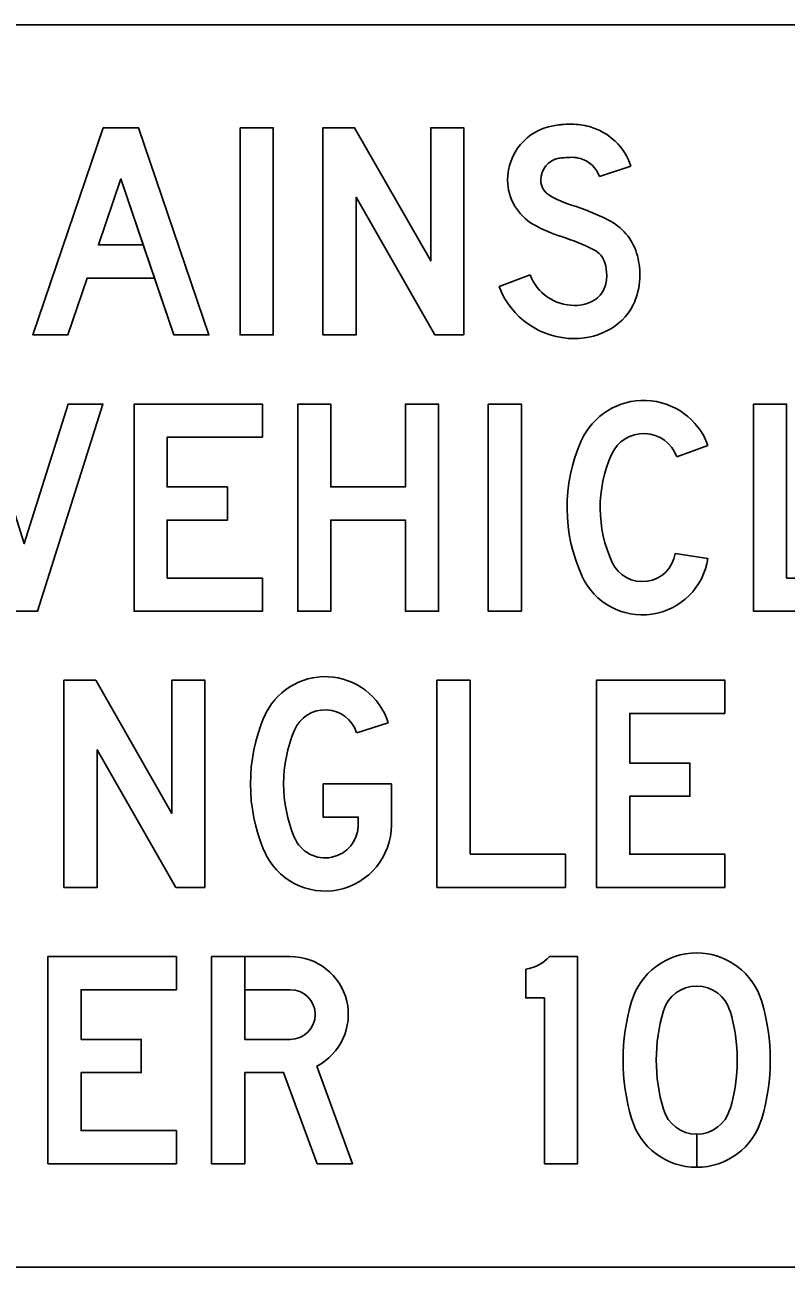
# Model space of a CAD drawing. Extents: x 42133 to 45533, y 41351 to 47951.
# Drawn here: x 42539.58 to 42554.24, y 43875.95 to 43899.87 of the extents above; entities that cross this region are included whole.
import ezdxf

# ---------------------------------------------------------------- set-up
doc = ezdxf.new("R2010")
doc.units = 0
doc.layers.add('P_TRAF_SIGN_SignDetails', color=7, linetype='Continuous')

msp = doc.modelspace()

# ---------------------------------------------------------------- linework, layer by layer
at = {"layer": 'P_TRAF_SIGN_SignDetails'}
for p, q in [((42588.244, 43899.873), (42524.403, 43899.873)), ((42588.244, 43899.873), (42524.403, 43899.873)), ((42524.403, 43899.873), (42588.244, 43899.873)), ((42552.734, 43891.774), (42552.134, 43891.555)), ((42552.734, 43891.774), (42552.134, 43891.555)), ((42552.734, 43891.774), (42552.134, 43891.555)), ((42552.103, 43889.692), (42552.734, 43889.598)), ((42552.103, 43889.692), (42552.734, 43889.598)), ((42552.103, 43889.692), (42552.734, 43889.598)), ((42545.97, 43886.237), (42546.578, 43886.432)), ((42545.97, 43886.237), (42546.578, 43886.432)), ((42545.97, 43886.237), (42546.578, 43886.432)), ((42552.517, 43878.508), (42552.517, 43877.87)), ((42552.517, 43877.87), (42552.517, 43878.508)), ((42552.517, 43878.508), (42552.517, 43877.87)), ((42552.517, 43877.87), (42552.517, 43878.508)), ((42524.403, 43875.947), (42588.244, 43875.947)), ((42524.403, 43875.947), (42588.244, 43875.947)), ((42588.244, 43875.947), (42524.403, 43875.947))]:
    msp.add_line(p, q, dxfattribs=at)
for points in [[(42540.781, 43894.997), (42540.408, 43893.9), (42539.734, 43893.9), (42541.091, 43897.89), (42541.769, 43897.89), (42543.126, 43893.9), (42542.451, 43893.9), (42542.078, 43894.997)], [(42539.734, 43893.9), (42541.091, 43897.89), (42541.769, 43897.89), (42543.126, 43893.9), (42542.451, 43893.9), (42541.43, 43896.904), (42540.998, 43895.635), (42541.861, 43895.635), (42542.078, 43894.997), (42540.781, 43894.997), (42540.408, 43893.9)], [(42539.734, 43893.9), (42541.091, 43897.89), (42541.769, 43897.89), (42543.126, 43893.9), (42542.451, 43893.9), (42541.43, 43896.904), (42540.998, 43895.635), (42541.861, 43895.635), (42542.078, 43894.997), (42540.781, 43894.997), (42540.408, 43893.9)], [(42543.724, 43897.89), (42544.363, 43897.89), (42544.363, 43893.9), (42543.724, 43893.9)], [(42543.724, 43897.89), (42544.363, 43897.89), (42544.363, 43893.9), (42543.724, 43893.9)], [(42543.724, 43897.89), (42544.363, 43897.89), (42544.363, 43893.9), (42543.724, 43893.9)], [(42548.033, 43893.9), (42548.033, 43897.89), (42547.395, 43897.89), (42547.395, 43895.326), (42545.93, 43897.89), (42545.32, 43897.89), (42545.32, 43893.9), (42545.959, 43893.9), (42545.959, 43896.553), (42547.475, 43893.9)], [(42548.033, 43893.9), (42548.033, 43897.89), (42547.395, 43897.89), (42547.395, 43895.326), (42545.93, 43897.89), (42545.32, 43897.89), (42545.32, 43893.9), (42545.959, 43893.9), (42545.959, 43896.553), (42547.475, 43893.9)], [(42548.033, 43893.9), (42548.033, 43897.89), (42547.395, 43897.89), (42547.395, 43895.326), (42545.93, 43897.89), (42545.32, 43897.89), (42545.32, 43893.9), (42545.959, 43893.9), (42545.959, 43896.553), (42547.475, 43893.9)], [(42540.998, 43895.635), (42541.861, 43895.635), (42541.43, 43896.904)], [(42538.72, 43892.57), (42539.567, 43889.881), (42540.414, 43892.57), (42541.083, 43892.57), (42539.826, 43888.58), (42539.308, 43888.58), (42538.051, 43892.57)], [(42538.72, 43892.57), (42539.567, 43889.881), (42540.414, 43892.57), (42541.083, 43892.57), (42539.826, 43888.58), (42539.308, 43888.58), (42538.051, 43892.57)], [(42538.72, 43892.57), (42539.567, 43889.881), (42540.414, 43892.57), (42541.083, 43892.57), (42539.826, 43888.58), (42539.308, 43888.58), (42538.051, 43892.57)], [(42544.155, 43891.931), (42542.32, 43891.931), (42542.32, 43890.974), (42543.48, 43890.974), (42543.48, 43890.335), (42542.32, 43890.335), (42542.32, 43889.218), (42544.155, 43889.218), (42544.155, 43888.58), (42541.682, 43888.58), (42541.682, 43892.57), (42544.155, 43892.57)], [(42544.155, 43891.931), (42542.32, 43891.931), (42542.32, 43890.974), (42543.48, 43890.974), (42543.48, 43890.335), (42542.32, 43890.335), (42542.32, 43889.218), (42544.155, 43889.218), (42544.155, 43888.58), (42541.682, 43888.58), (42541.682, 43892.57), (42544.155, 43892.57)], [(42544.155, 43891.931), (42542.32, 43891.931), (42542.32, 43890.974), (42543.48, 43890.974), (42543.48, 43890.335), (42542.32, 43890.335), (42542.32, 43889.218), (42544.155, 43889.218), (42544.155, 43888.58), (42541.682, 43888.58), (42541.682, 43892.57), (42544.155, 43892.57)], [(42544.834, 43892.57), (42545.472, 43892.57), (42545.472, 43890.974), (42546.909, 43890.974), (42546.909, 43892.57), (42547.547, 43892.57), (42547.547, 43888.58), (42546.909, 43888.58), (42546.909, 43890.335), (42545.472, 43890.335), (42545.472, 43888.58), (42544.834, 43888.58)], [(42544.834, 43892.57), (42545.472, 43892.57), (42545.472, 43890.974), (42546.909, 43890.974), (42546.909, 43892.57), (42547.547, 43892.57), (42547.547, 43888.58), (42546.909, 43888.58), (42546.909, 43890.335), (42545.472, 43890.335), (42545.472, 43888.58), (42544.834, 43888.58)], [(42544.834, 43892.57), (42545.472, 43892.57), (42545.472, 43890.974), (42546.909, 43890.974), (42546.909, 43892.57), (42547.547, 43892.57), (42547.547, 43888.58), (42546.909, 43888.58), (42546.909, 43890.335), (42545.472, 43890.335), (42545.472, 43888.58), (42544.834, 43888.58)], [(42548.505, 43892.57), (42549.143, 43892.57), (42549.143, 43888.58), (42548.505, 43888.58)], [(42548.505, 43892.57), (42549.143, 43892.57), (42549.143, 43888.58), (42548.505, 43888.58)], [(42548.505, 43892.57), (42549.143, 43892.57), (42549.143, 43888.58), (42548.505, 43888.58)], [(42554.25, 43889.218), (42556.086, 43889.218), (42556.086, 43888.58), (42553.612, 43888.58), (42553.612, 43892.57), (42554.25, 43892.57)], [(42554.25, 43889.218), (42556.086, 43889.218), (42556.086, 43888.58), (42553.612, 43888.58), (42553.612, 43892.57), (42554.25, 43892.57)], [(42554.25, 43889.218), (42556.086, 43889.218), (42556.086, 43888.58), (42553.612, 43888.58), (42553.612, 43892.57), (42554.25, 43892.57)], [(42543.047, 43883.26), (42543.047, 43887.25), (42542.409, 43887.25), (42542.409, 43884.686), (42540.944, 43887.25), (42540.334, 43887.25), (42540.334, 43883.26), (42540.973, 43883.26), (42540.973, 43885.913), (42542.489, 43883.26)], [(42543.047, 43883.26), (42543.047, 43887.25), (42542.409, 43887.25), (42542.409, 43884.686), (42540.944, 43887.25), (42540.334, 43887.25), (42540.334, 43883.26), (42540.973, 43883.26), (42540.973, 43885.913), (42542.489, 43883.26)], [(42543.047, 43883.26), (42543.047, 43887.25), (42542.409, 43887.25), (42542.409, 43884.686), (42540.944, 43887.25), (42540.334, 43887.25), (42540.334, 43883.26), (42540.973, 43883.26), (42540.973, 43885.913), (42542.489, 43883.26)], [(42548.155, 43883.898), (42549.99, 43883.898), (42549.99, 43883.26), (42547.516, 43883.26), (42547.516, 43887.25), (42548.155, 43887.25)], [(42548.155, 43883.898), (42549.99, 43883.898), (42549.99, 43883.26), (42547.516, 43883.26), (42547.516, 43887.25), (42548.155, 43887.25)], [(42548.155, 43883.898), (42549.99, 43883.898), (42549.99, 43883.26), (42547.516, 43883.26), (42547.516, 43887.25), (42548.155, 43887.25)], [(42553.062, 43886.611), (42551.227, 43886.611), (42551.227, 43885.654), (42552.387, 43885.654), (42552.387, 43885.015), (42551.227, 43885.015), (42551.227, 43883.898), (42553.062, 43883.898), (42553.062, 43883.26), (42550.588, 43883.26), (42550.588, 43887.25), (42553.062, 43887.25)], [(42553.062, 43886.611), (42551.227, 43886.611), (42551.227, 43885.654), (42552.387, 43885.654), (42552.387, 43885.015), (42551.227, 43885.015), (42551.227, 43883.898), (42553.062, 43883.898), (42553.062, 43883.26), (42550.588, 43883.26), (42550.588, 43887.25), (42553.062, 43887.25)], [(42553.062, 43886.611), (42551.227, 43886.611), (42551.227, 43885.654), (42552.387, 43885.654), (42552.387, 43885.015), (42551.227, 43885.015), (42551.227, 43883.898), (42553.062, 43883.898), (42553.062, 43883.26), (42550.588, 43883.26), (42550.588, 43887.25), (42553.062, 43887.25)], [(42542.498, 43881.291), (42540.663, 43881.291), (42540.663, 43880.334), (42541.823, 43880.334), (42541.823, 43879.695), (42540.663, 43879.695), (42540.663, 43878.578), (42542.498, 43878.578), (42542.498, 43877.94), (42540.025, 43877.94), (42540.025, 43881.93), (42542.498, 43881.93)], [(42542.498, 43881.291), (42540.663, 43881.291), (42540.663, 43880.334), (42541.823, 43880.334), (42541.823, 43879.695), (42540.663, 43879.695), (42540.663, 43878.578), (42542.498, 43878.578), (42542.498, 43877.94), (42540.025, 43877.94), (42540.025, 43881.93), (42542.498, 43881.93)], [(42542.498, 43881.291), (42540.663, 43881.291), (42540.663, 43880.334), (42541.823, 43880.334), (42541.823, 43879.695), (42540.663, 43879.695), (42540.663, 43878.578), (42542.498, 43878.578), (42542.498, 43877.94), (42540.025, 43877.94), (42540.025, 43881.93), (42542.498, 43881.93)]]:
    msp.add_lwpolyline(points, close=True, dxfattribs=at)
for points in [[(42550.646, 43896.95), (42551.252, 43897.152)], [(42550.646, 43896.95), (42551.252, 43897.152)], [(42550.646, 43896.95), (42551.252, 43897.152)], [(42549.309, 43895.06), (42548.712, 43894.835)], [(42549.309, 43895.06), (42548.712, 43894.835)], [(42549.309, 43895.06), (42548.712, 43894.835)], [(42545.322, 43885.255), (42545.322, 43884.616), (42546, 43884.616), (42546, 43884.467)], [(42546.638, 43884.467), (42546.638, 43885.255), (42545.322, 43885.255)], [(42545.322, 43885.255), (42545.322, 43884.616), (42546, 43884.616), (42546, 43884.467)], [(42546.638, 43884.467), (42546.638, 43885.255), (42545.322, 43885.255)], [(42545.322, 43885.255), (42545.322, 43884.616), (42546, 43884.616), (42546, 43884.467)], [(42546.638, 43884.467), (42546.638, 43885.255), (42545.322, 43885.255)], [(42544.692, 43880.334), (42543.815, 43880.334), (42543.815, 43881.93), (42543.177, 43881.93), (42543.177, 43877.94), (42543.815, 43877.94), (42543.815, 43879.695), (42544.564, 43879.695), (42545.21, 43877.94), (42545.89, 43877.94), (42545.2, 43879.817)], [(42544.692, 43880.334), (42543.815, 43880.334), (42543.815, 43881.93), (42543.177, 43881.93), (42543.177, 43877.94), (42543.815, 43877.94), (42543.815, 43879.695), (42544.564, 43879.695), (42545.21, 43877.94), (42545.89, 43877.94), (42545.2, 43879.817)], [(42544.692, 43881.93), (42543.177, 43881.93), (42543.177, 43877.94), (42543.815, 43877.94), (42543.815, 43879.695), (42544.564, 43879.695), (42545.21, 43877.94), (42545.89, 43877.94), (42545.2, 43879.817)], [(42543.815, 43881.93), (42543.815, 43881.291), (42544.692, 43881.291)], [(42544.692, 43881.93), (42543.815, 43881.93)], [(42543.815, 43881.93), (42543.815, 43881.291), (42544.692, 43881.291)], [(42544.692, 43881.93), (42543.815, 43881.93)], [(42549.684, 43881.93), (42550.223, 43881.93), (42550.223, 43877.94), (42549.585, 43877.94), (42549.585, 43881.132), (42549.226, 43881.132), (42549.226, 43881.687)], [(42549.684, 43881.93), (42550.223, 43881.93), (42550.223, 43877.94), (42549.585, 43877.94), (42549.585, 43881.132), (42549.226, 43881.132), (42549.226, 43881.687)], [(42549.684, 43881.93), (42550.223, 43881.93), (42550.223, 43877.94), (42549.585, 43877.94), (42549.585, 43881.132), (42549.226, 43881.132), (42549.226, 43881.687)], [(42544.692, 43881.291), (42543.815, 43881.291), (42543.815, 43880.334), (42544.692, 43880.334)]]:
    msp.add_lwpolyline(points, dxfattribs=at)
for centre, major_axis, ratio, start_param, end_param in [((42550.057, 43896.226), (0, 1.731), 0.999998, 0.090794, 0.175685), ((42550.057, 43896.226), (0, 1.731), 0.999998, 0.090794, 0.175685), ((42550.057, 43896.226), (0, 1.731), 0.999998, 0.090794, 0.175685), ((42550.11, 43895.639), (0, 2.321), 0.999998, 6.283185, 6.373979), ((42550.11, 43895.639), (0, 2.321), 0.999998, 6.283185, 6.373979), ((42550.11, 43895.639), (0, 2.321), 0.999998, 6.283185, 6.373979), ((42550.11, 43896.689), (0, 1.27), 0.999998, 6.012094, 6.283185), ((42550.11, 43896.689), (0, 1.27), 0.999998, 6.012094, 6.283185), ((42550.11, 43896.689), (0, 1.27), 0.999998, 6.012094, 6.283185), ((42549.94, 43896.884), (0, 1.063), 0.999998, 0.175685, 1.570796), ((42549.94, 43896.884), (0, 1.063), 0.999998, 0.175685, 1.570796), ((42549.94, 43896.884), (0, 1.063), 0.999998, 0.175685, 1.570796), ((42550.135, 43896.779), (0, 1.177), 0.999998, 5.034126, 6.012094), ((42550.135, 43896.779), (0, 1.177), 0.999998, 5.034126, 6.012094), ((42550.135, 43896.779), (0, 1.177), 0.999998, 5.034126, 6.012094), ((42549.94, 43896.884), (0, 0.425), 0.999998, 0.175685, 1.570796), ((42549.94, 43896.884), (0, 0.425), 0.999998, 0.175685, 1.570796), ((42549.94, 43896.884), (0, 0.425), 0.999998, 0.175685, 1.570796), ((42550.057, 43896.226), (0, 1.093), 0.999998, 0.090794, 0.175685), ((42550.057, 43896.226), (0, 1.093), 0.999998, 0.090794, 0.175685), ((42550.057, 43896.226), (0, 1.093), 0.999998, 0.090794, 0.175685), ((42550.11, 43895.639), (0, 1.682), 0.999998, 0, 0.090794), ((42550.11, 43895.639), (0, 1.682), 0.999998, 0, 0.090794), ((42550.11, 43895.639), (0, 1.682), 0.999998, 0, 0.090794), ((42550.11, 43896.689), (0, 0.632), 0.999998, 6.012094, 6.283185), ((42550.11, 43896.689), (0, 0.632), 0.999998, 6.012094, 6.283185), ((42550.11, 43896.689), (0, 0.632), 0.999998, 6.012094, 6.283185), ((42550.135, 43896.779), (0, 0.538), 0.999998, 5.034126, 6.012094), ((42550.135, 43896.779), (0, 0.538), 0.999998, 5.034126, 6.012094), ((42550.135, 43896.779), (0, 0.538), 0.999998, 5.034126, 6.012094), ((42549.861, 43896.884), (0, 0.984), 0.999998, 1.570796, 2.627164), ((42549.861, 43896.884), (0, 0.984), 0.999998, 1.570796, 2.627164), ((42549.861, 43896.884), (0, 0.984), 0.999998, 1.570796, 2.627164), ((42549.861, 43896.884), (0, 0.345), 0.999998, 1.570796, 2.627164), ((42549.861, 43896.884), (0, 0.345), 0.999998, 1.570796, 2.627164), ((42549.861, 43896.884), (0, 0.345), 0.999998, 1.570796, 2.627164), ((42550.762, 43898.478), (0, 2.177), 0.999998, 2.627164, 2.834816), ((42550.762, 43898.478), (0, 2.177), 0.999998, 2.627164, 2.834816), ((42550.762, 43898.478), (0, 2.177), 0.999998, 2.627164, 2.834816), ((42548.609, 43891.681), (0, 4.953), 0.999998, 5.820582, 5.976409), ((42548.609, 43891.681), (0, 4.953), 0.999998, 5.820582, 5.976409), ((42548.609, 43891.681), (0, 4.953), 0.999998, 5.820582, 5.976409), ((42550.762, 43898.478), (0, 2.815), 0.999998, 2.627164, 2.834816), ((42550.762, 43898.478), (0, 2.815), 0.999998, 2.627164, 2.834816), ((42550.762, 43898.478), (0, 2.815), 0.999998, 2.627164, 2.834816), ((42550.345, 43895.162), (0, 1.063), 0.999998, 5.010707, 5.820582), ((42550.345, 43895.162), (0, 1.063), 0.999998, 5.010707, 5.820582), ((42550.345, 43895.162), (0, 1.063), 0.999998, 5.010707, 5.820582), ((42548.609, 43891.681), (0, 4.315), 0.999998, 5.820582, 5.976409), ((42548.609, 43891.681), (0, 4.315), 0.999998, 5.820582, 5.976409), ((42548.609, 43891.681), (0, 4.315), 0.999998, 5.820582, 5.976409), ((42550.345, 43895.162), (0, 0.425), 0.999998, 5.010707, 5.820582), ((42550.345, 43895.162), (0, 0.425), 0.999998, 5.010707, 5.820582), ((42550.345, 43895.162), (0, 0.425), 0.999998, 5.010707, 5.820582), ((42549.981, 43895.05), (0, 1.444), 0.999998, 4.712389, 5.010707), ((42549.981, 43895.05), (0, 1.444), 0.999998, 4.712389, 5.010707), ((42549.981, 43895.05), (0, 1.444), 0.999998, 4.712389, 5.010707), ((42549.981, 43895.05), (0, 0.805), 0.999998, 4.712389, 5.010707), ((42549.981, 43895.05), (0, 0.805), 0.999998, 4.712389, 5.010707), ((42549.981, 43895.05), (0, 0.805), 0.999998, 4.712389, 5.010707), ((42550.164, 43895.382), (0, 1.552), 0.999998, 1.931277, 3.141593), ((42550.164, 43895.382), (0, 1.552), 0.999998, 1.931277, 3.141593), ((42550.164, 43895.382), (0, 1.552), 0.999998, 1.931277, 3.141593), ((42550.164, 43895.382), (0, 0.914), 0.999998, 1.931277, 3.141593), ((42550.164, 43895.382), (0, 0.914), 0.999998, 1.931277, 3.141593), ((42550.164, 43895.382), (0, 0.914), 0.999998, 1.931277, 3.141593), ((42550.106, 43895.05), (0, 0.68), 0.999998, 4.331279, 4.712389), ((42550.106, 43895.05), (0, 0.68), 0.999998, 4.331279, 4.712389), ((42550.106, 43895.05), (0, 0.68), 0.999998, 4.331279, 4.712389), ((42550.106, 43895.05), (0, 1.318), 0.999998, 4.331279, 4.712389), ((42550.106, 43895.05), (0, 1.318), 0.999998, 4.331279, 4.712389), ((42550.106, 43895.05), (0, 1.318), 0.999998, 4.331279, 4.712389), ((42550.31, 43894.969), (0, 0.461), 0.999998, 3.672524, 4.331279), ((42550.31, 43894.969), (0, 0.461), 0.999998, 3.672524, 4.331279), ((42550.31, 43894.969), (0, 0.461), 0.999998, 3.672524, 4.331279), ((42550.164, 43895.216), (0, 0.748), 0.999998, 3.141593, 3.672524), ((42550.164, 43895.216), (0, 0.748), 0.999998, 3.141593, 3.672524), ((42550.164, 43895.216), (0, 0.748), 0.999998, 3.141593, 3.672524), ((42550.31, 43894.969), (0, 1.099), 0.999998, 3.672524, 4.331279), ((42550.31, 43894.969), (0, 1.099), 0.999998, 3.672524, 4.331279), ((42550.31, 43894.969), (0, 1.099), 0.999998, 3.672524, 4.331279), ((42550.164, 43895.216), (0, 1.386), 0.999998, 3.141593, 3.672524), ((42550.164, 43895.216), (0, 1.386), 0.999998, 3.141593, 3.672524), ((42550.164, 43895.216), (0, 1.386), 0.999998, 3.141593, 3.672524), ((42551.497, 43891.323), (0, 1.317), 0.999999, 5.061866, 7.434148), ((42551.497, 43891.323), (0, 1.317), 0.999999, 5.061866, 7.434148), ((42551.497, 43891.323), (0, 1.317), 0.999999, 5.061866, 7.434148), ((42551.497, 43891.323), (0, 0.678), 0.999999, 5.061866, 7.434148), ((42551.497, 43891.323), (0, 0.678), 0.999999, 5.061866, 7.434148), ((42551.497, 43891.323), (0, 0.678), 0.999999, 5.061866, 7.434148), ((42553.173, 43890.575), (0, 3.152), 0.999999, 1.150963, 2.004476), ((42553.173, 43890.575), (0, 3.152), 0.999999, 1.150963, 2.004476), ((42553.173, 43890.575), (0, 3.152), 0.999999, 1.150963, 2.004476), ((42553.173, 43890.575), (0, 2.514), 0.999999, 1.150963, 2.004476), ((42553.173, 43890.575), (0, 2.514), 0.999999, 1.150963, 2.004476), ((42553.173, 43890.575), (0, 2.514), 0.999999, 1.150963, 2.004476), ((42551.471, 43889.787), (0, 1.277), 0.999999, 2.004476, 4.564141), ((42551.471, 43889.787), (0, 1.277), 0.999999, 2.004476, 4.564141), ((42551.471, 43889.787), (0, 1.277), 0.999999, 2.004476, 4.564141), ((42551.471, 43889.787), (0, 0.638), 0.999999, 2.004476, 4.564141), ((42551.471, 43889.787), (0, 0.638), 0.999999, 2.004476, 4.564141), ((42551.471, 43889.787), (0, 0.638), 0.999999, 2.004476, 4.564141), ((42545.362, 43886.043), (0, 1.277), 0.999994, 5.021999, 7.454324), ((42545.362, 43886.043), (0, 1.277), 0.999994, 5.021999, 7.454324), ((42545.362, 43886.043), (0, 1.277), 0.999994, 5.021999, 7.454324), ((42547.227, 43885.255), (0, 3.302), 0.999994, 1.171139, 1.970454), ((42547.227, 43885.255), (0, 3.302), 0.999994, 1.171139, 1.970454), ((42547.227, 43885.255), (0, 3.302), 0.999994, 1.171139, 1.970454), ((42545.362, 43886.043), (0, 0.638), 0.999994, 5.021999, 7.454324), ((42545.362, 43886.043), (0, 0.638), 0.999994, 5.021999, 7.454324), ((42545.362, 43886.043), (0, 0.638), 0.999994, 5.021999, 7.454324), ((42547.227, 43885.255), (0, 2.664), 0.999994, 1.171139, 1.970454), ((42547.227, 43885.255), (0, 2.664), 0.999994, 1.171139, 1.970454), ((42547.227, 43885.255), (0, 2.664), 0.999994, 1.171139, 1.970454), ((42545.362, 43884.467), (0, 1.277), 0.999994, 1.970454, 4.712389), ((42545.362, 43884.467), (0, 1.277), 0.999994, 1.970454, 4.712389), ((42545.362, 43884.467), (0, 1.277), 0.999994, 1.970454, 4.712389), ((42545.362, 43884.467), (0, 0.638), 0.999994, 1.970454, 4.712389), ((42545.362, 43884.467), (0, 0.638), 0.999994, 1.970454, 4.712389), ((42545.362, 43884.467), (0, 0.638), 0.999994, 1.970454, 4.712389), ((42544.692, 43880.812), (0, 1.117), 0.999996, 3.613317, 6.283185), ((42544.692, 43880.812), (0, 1.117), 0.999996, 3.613317, 6.283185), ((42544.692, 43880.812), (0, 1.117), 0.999996, 3.613317, 6.283185), ((42549.117, 43882.446), (0, 0.767), 0.999993, 3.283223, 3.973805), ((42549.117, 43882.446), (0, 0.767), 0.999993, 3.283223, 3.973805), ((42549.117, 43882.446), (0, 0.767), 0.999993, 3.283223, 3.973805), ((42552.517, 43880.692), (0, 1.307), 0.999999, 4.998666, 7.567705), ((42552.517, 43880.692), (0, 1.307), 0.999999, 4.998666, 7.567705), ((42552.517, 43880.692), (0, 1.307), 0.999999, 4.998666, 7.567705), ((42544.692, 43880.812), (0, 0.479), 0.999996, 3.141593, 6.283185), ((42544.692, 43880.812), (0, 0.479), 0.999996, 3.141593, 6.283185), ((42544.692, 43880.812), (0, 0.479), 0.999996, 3.141593, 6.283185), ((42552.517, 43880.692), (0, 0.669), 0.999999, 4.998666, 7.567705), ((42552.517, 43880.692), (0, 0.669), 0.999999, 4.998666, 7.567705), ((42552.517, 43880.692), (0, 0.669), 0.999999, 4.998666, 7.567705), ((42555.091, 43879.935), (0, 3.99), 0.999999, 1.284519, 1.857073), ((42555.091, 43879.935), (0, 3.99), 0.999999, 1.284519, 1.857073), ((42555.091, 43879.935), (0, 3.99), 0.999999, 1.284519, 1.857073), ((42549.944, 43879.935), (0, 3.99), 0.999999, 4.426112, 4.998666), ((42549.944, 43879.935), (0, 3.99), 0.999999, 4.426112, 4.998666), ((42549.944, 43879.935), (0, 3.99), 0.999999, 4.426112, 4.998666), ((42555.091, 43879.935), (0, 3.352), 0.999999, 1.284519, 1.857073), ((42555.091, 43879.935), (0, 3.352), 0.999999, 1.284519, 1.857073), ((42555.091, 43879.935), (0, 3.352), 0.999999, 1.284519, 1.857073), ((42549.944, 43879.935), (0, 3.352), 0.999999, 4.426112, 4.998666), ((42549.944, 43879.935), (0, 3.352), 0.999999, 4.426112, 4.998666), ((42549.944, 43879.935), (0, 3.352), 0.999999, 4.426112, 4.998666), ((42552.517, 43879.177), (0, 1.307), 0.999999, 1.857073, 4.426112), ((42552.517, 43879.177), (0, 1.307), 0.999999, 1.857073, 3.141593), ((42552.517, 43879.177), (0, 1.307), 0.999999, 1.857073, 3.141593), ((42552.517, 43879.177), (0, 0.669), 0.999999, 1.857073, 4.426112), ((42552.517, 43879.177), (0, 0.669), 0.999999, 1.857073, 3.141593), ((42552.517, 43879.177), (0, 0.669), 0.999999, 1.857073, 3.141593), ((42552.517, 43879.177), (0, 0.669), 0.999999, 3.141891, 4.426112), ((42552.517, 43879.177), (0, 0.669), 0.999999, 3.141891, 4.426112), ((42552.517, 43879.177), (0, 1.307), 0.999999, 3.141745, 4.426112), ((42552.517, 43879.177), (0, 1.307), 0.999999, 3.141745, 4.426112)]:
    msp.add_ellipse(centre, major_axis=major_axis, ratio=ratio, start_param=start_param, end_param=end_param, dxfattribs=at)

doc.saveas('drawing.dxf')
